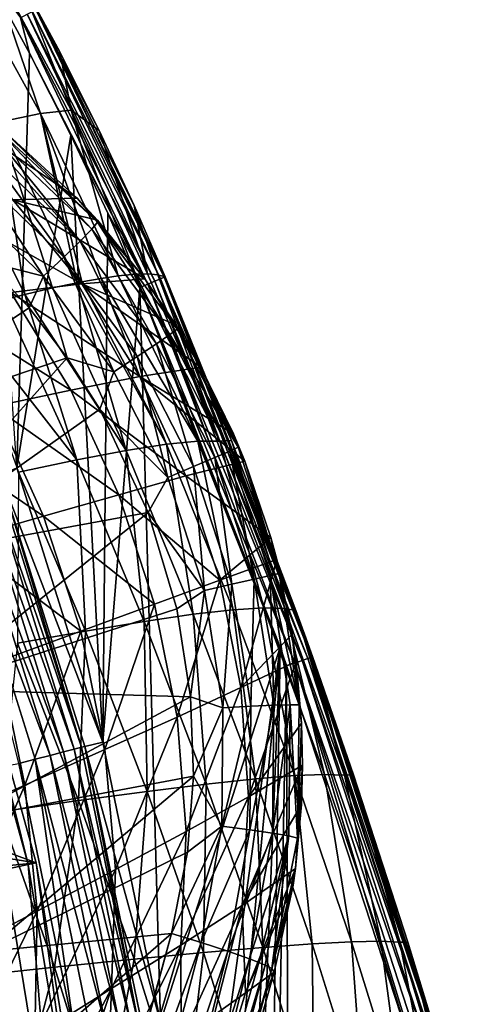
# Model space of a CAD drawing. Header units: metres. Extents: x -25 to 25, y -125 to 22.
# Tile 545 of 552: x 19.41 to 22.61, y 3.26 to 10.46. Entities that reach past the tile are written whole.
import ezdxf

# ---------------------------------------------------------------- set-up
doc = ezdxf.new("R2010")
doc.units = ezdxf.units.M
doc.layers.add('solid_500465_01', color=7, linetype='CONTINUOUS')

msp = doc.modelspace()

# ---------------------------------------------------------------- linework, layer by layer
at = {"layer": 'solid_500465_01'}
for points in [[(19.559177, 9.77304, 6.682502), (19.1497, 10.96782, 3.415305), (18.919239, 10.933802, 6.679132)], [(19.37645, 10.822796, 0.2051), (19.1497, 10.96782, 3.415305), (19.782965, 9.796718, 3.417728)], [(19.559177, 9.77304, 6.682502), (19.782965, 9.796718, 3.417728), (19.1497, 10.96782, 3.415305)], [(19.559177, 9.77304, 6.682502), (18.919239, 10.933802, 6.679132), (19.254814, 9.708292, 9.940073)], [(19.136787, 10.841402), (19.479153, 10.213849), (19.386873, 7.182775)], [(19.413216, 10.470986, 0.01008), (19.479153, 10.213849), (19.136787, 10.841402)], [(19.700119, 10.222694, 0.204873), (19.37645, 10.822796, 0.2051), (19.782965, 9.796718, 3.417728)], [(19.526598, 10.53223, 0.142505), (19.37645, 10.822796, 0.2051), (19.700119, 10.222694, 0.204873)], [(19.462997, 10.497876, 0.039457), (19.502115, 10.519007, 0.085146), (20.436989, 8.565012, 0.084423)], [(19.502115, 10.519007, 0.085146), (19.526598, 10.53223, 0.142505), (20.462776, 8.575837, 0.141294)], [(19.502115, 10.519007, 0.085146), (20.462776, 8.575837, 0.141294), (20.436989, 8.565012, 0.084423)], [(19.526598, 10.53223, 0.142505), (20.244066, 9.100524, 0.204351), (20.470861, 8.579231, 0.20406)], [(19.526598, 10.53223, 0.142505), (20.470861, 8.579231, 0.20406), (20.462776, 8.575837, 0.141294)], [(19.526598, 10.53223, 0.142505), (19.700119, 10.222694, 0.204873), (19.98805, 9.648728, 0.204618)], [(19.526598, 10.53223, 0.142505), (19.98805, 9.648728, 0.204618), (20.244066, 9.100524, 0.204351)], [(19.413216, 10.470986, 0.01008), (19.462997, 10.497876, 0.039457), (20.39609, 8.547844, 0.039157)], [(19.413216, 10.470986, 0.01008), (20.39609, 8.547844, 0.039157), (20.344294, 8.526102, 0.01008)], [(19.413216, 10.470986, 0.01008), (20.344294, 8.526102, 0.01008), (19.479153, 10.213849)], [(19.462997, 10.497876, 0.039457), (20.436989, 8.565012, 0.084423), (20.39609, 8.547844, 0.039157)], [(19.98805, 9.648728, 0.204618), (19.700119, 10.222694, 0.204873), (19.782965, 9.796718, 3.417728)], [(19.479153, 10.213849), (19.782257, 9.614575), (19.386873, 7.182775)], [(20.344294, 8.526102, 0.01008), (19.782257, 9.614575), (19.479153, 10.213849)], [(20.128048, 8.586076, 6.686409), (19.782965, 9.796718, 3.417728), (19.559177, 9.77304, 6.682502)], [(19.98805, 9.648728, 0.204618), (19.782965, 9.796718, 3.417728), (20.342649, 8.600257, 3.420748)], [(20.25423, 8.598166, 4.92725), (20.342649, 8.600257, 3.420748), (19.782965, 9.796718, 3.417728)], [(20.25423, 8.598166, 4.92725), (19.782965, 9.796718, 3.417728), (20.128048, 8.586076, 6.686409)], [(19.559177, 9.77304, 6.682502), (19.254814, 9.708292, 9.940073), (19.828846, 8.53613, 9.944615)], [(19.559177, 9.77304, 6.682502), (19.828846, 8.53613, 9.944615), (19.86071, 8.542374, 9.637329)], [(20.003027, 8.567886, 8.162874), (19.559177, 9.77304, 6.682502), (19.86071, 8.542374, 9.637329)], [(20.003027, 8.567886, 8.162874), (20.128048, 8.586076, 6.686409), (19.559177, 9.77304, 6.682502)], [(19.254814, 9.708292, 9.940073), (18.870222, 9.602571, 13.186924), (19.44536, 8.450483, 13.19228)], [(19.828619, 9.154348, 91.623482), (19.070528, 9.668593, 89.689598), (19.263388, 9.669243, 91.668068)], [(19.828619, 9.154348, 91.623482), (19.356352, 9.143011, 86.894165), (19.070528, 9.668593, 89.689598)], [(19.254814, 9.708292, 9.940073), (19.44536, 8.450483, 13.19228), (19.6476, 8.497761, 11.570138)], [(19.828846, 8.53613, 9.944615), (19.254814, 9.708292, 9.940073), (19.6476, 8.497761, 11.570138)], [(19.977289, 8.978217, 91.837845), (19.263388, 9.669243, 91.668068), (19.263365, 9.638685, 91.951447)], [(19.977289, 8.978217, 91.837845), (19.828619, 9.154348, 91.623482), (19.263388, 9.669243, 91.668068)], [(20.244066, 9.100524, 0.204351), (19.98805, 9.648728, 0.204618), (20.342649, 8.600257, 3.420748)], [(19.44536, 8.450483, 13.19228), (18.870222, 9.602571, 13.186924), (19.291599, 8.412163, 14.323609)], [(19.850368, 8.83969, 92.28038), (19.238596, 9.589718, 92.116463), (19.213167, 9.546879, 92.216568)], [(19.93438, 8.926497, 92.070496), (19.263365, 9.638685, 91.951447), (19.238596, 9.589718, 92.116463)], [(19.850368, 8.83969, 92.28038), (19.93438, 8.926497, 92.070496), (19.238596, 9.589718, 92.116463)], [(19.93438, 8.926497, 92.070496), (19.977289, 8.978217, 91.837845), (19.263365, 9.638685, 91.951447)], [(19.782257, 9.614575), (20.015066, 5.179925), (19.386873, 7.182775)], [(19.782257, 9.614575), (20.050879, 9.043859), (20.015066, 5.179925)], [(20.344294, 8.526102, 0.01008), (20.050879, 9.043859), (19.782257, 9.614575)], [(19.850368, 8.83969, 92.28038), (19.213167, 9.546879, 92.216568), (19.174454, 9.486284, 92.325821)], [(19.730183, 8.722885, 92.455185), (19.174454, 9.486284, 92.325821), (19.079365, 9.347543, 92.500046)], [(19.730183, 8.722885, 92.455185), (19.850368, 8.83969, 92.28038), (19.174454, 9.486284, 92.325821)], [(19.580873, 8.582931, 92.584656), (19.079365, 9.347543, 92.500046), (18.958906, 9.18163, 92.628906)], [(19.580873, 8.582931, 92.584656), (19.730183, 8.722885, 92.455185), (19.079365, 9.347543, 92.500046)], [(19.8613, 8.528516, 86.863846), (18.823124, 9.113167, 82.171234), (19.356352, 9.143011, 86.894165)], [(19.580873, 8.582931, 92.584656), (18.958906, 9.18163, 92.628906), (19.16585, 8.689589, 92.67794)], [(19.976851, 8.993448, 91.612572), (19.356352, 9.143011, 86.894165), (19.828619, 9.154348, 91.623482)], [(20.321222, 8.565671, 91.589058), (19.356352, 9.143011, 86.894165), (19.976851, 8.993448, 91.612572)], [(20.321222, 8.565671, 91.589058), (19.8613, 8.528516, 86.863846), (19.356352, 9.143011, 86.894165)], [(19.977289, 8.978217, 91.837845), (19.976851, 8.993448, 91.612572), (19.828619, 9.154348, 91.623482)], [(19.8613, 8.528516, 86.863846), (19.342701, 8.464743, 82.144333), (18.823124, 9.113167, 82.171234)], [(20.244066, 9.100524, 0.204351), (20.417055, 8.594086, 1.812755), (20.470861, 8.579231, 0.20406)], [(20.244066, 9.100524, 0.204351), (20.342649, 8.600257, 3.420748), (20.417055, 8.594086, 1.812755)], [(19.977289, 8.978217, 91.837845), (20.321222, 8.565671, 91.589058), (19.976851, 8.993448, 91.612572)], [(20.050879, 9.043859), (20.286488, 8.501836), (20.015066, 5.179925)], [(20.344294, 8.526102, 0.01008), (20.286488, 8.501836), (20.050879, 9.043859)], [(19.850368, 8.83969, 92.28038), (20.406433, 8.089035, 92.252693), (19.93438, 8.926497, 92.070496)], [(19.93438, 8.926497, 92.070496), (20.505783, 8.157219, 92.042633), (19.977289, 8.978217, 91.837845)], [(20.406433, 8.089035, 92.252693), (20.505783, 8.157219, 92.042633), (19.93438, 8.926497, 92.070496)], [(19.977289, 8.978217, 91.837845), (20.558981, 8.197283, 91.809807), (20.321222, 8.565671, 91.589058)], [(20.505783, 8.157219, 92.042633), (20.558981, 8.197283, 91.809807), (19.977289, 8.978217, 91.837845)], [(19.730183, 8.722885, 92.455185), (20.266762, 7.996727, 92.427666), (19.850368, 8.83969, 92.28038)], [(20.266762, 7.996727, 92.427666), (20.406433, 8.089035, 92.252693), (19.850368, 8.83969, 92.28038)], [(19.580873, 8.582931, 92.584656), (20.094961, 7.885703, 92.557281), (19.730183, 8.722885, 92.455185)], [(20.094961, 7.885703, 92.557281), (20.266762, 7.996727, 92.427666), (19.730183, 8.722885, 92.455185)], [(19.477417, 8.352606, 92.656792), (19.16585, 8.689589, 92.67794), (18.06642, 7.421083, 93.004959)], [(19.580873, 8.582931, 92.584656), (19.16585, 8.689589, 92.67794), (19.477417, 8.352606, 92.656792)], [(19.580873, 8.582931, 92.584656), (19.477417, 8.352606, 92.656792), (19.754475, 7.988127, 92.640999)], [(19.580873, 8.582931, 92.584656), (19.754475, 7.988127, 92.640999), (20.094961, 7.885703, 92.557281)], [(20.480179, 7.356024, 8.670369), (20.003027, 8.567886, 8.162874), (19.86071, 8.542374, 9.637329)], [(20.55093, 8.227041, 91.57515), (19.8613, 8.528516, 86.863846), (20.321222, 8.565671, 91.589058)], [(20.708891, 7.378518, 5.852078), (20.128048, 8.586076, 6.686409), (20.003027, 8.567886, 8.162874)], [(20.708891, 7.378518, 5.852078), (20.003027, 8.567886, 8.162874), (20.480179, 7.356024, 8.670369)], [(20.708891, 7.378518, 5.852078), (20.25423, 8.598166, 4.92725), (20.128048, 8.586076, 6.686409)], [(20.871403, 7.378228, 3.029), (20.342649, 8.600257, 3.420748), (20.25423, 8.598166, 4.92725)], [(20.871403, 7.378228, 3.029), (20.25423, 8.598166, 4.92725), (20.708891, 7.378518, 5.852078)], [(20.558981, 8.197283, 91.809807), (20.55093, 8.227041, 91.57515), (20.321222, 8.565671, 91.589058)], [(20.871403, 7.378228, 3.029), (20.417055, 8.594086, 1.812755), (20.342649, 8.600257, 3.420748)], [(20.39609, 8.547844, 0.039157), (20.436989, 8.565012, 0.084423), (21.513224, 5.789966, 0.083586)], [(20.956808, 7.38234, 0.203214), (20.470861, 8.579231, 0.20406), (20.417055, 8.594086, 1.812755)], [(20.871403, 7.378228, 3.029), (20.956808, 7.38234, 0.203214), (20.417055, 8.594086, 1.812755)], [(20.436989, 8.565012, 0.084423), (20.462776, 8.575837, 0.141294), (21.539742, 5.799428, 0.139987)], [(20.436989, 8.565012, 0.084423), (21.539742, 5.799428, 0.139987), (21.513224, 5.789966, 0.083586)], [(20.462776, 8.575837, 0.141294), (20.470861, 8.579231, 0.20406), (20.956808, 7.38234, 0.203214)], [(20.462776, 8.575837, 0.141294), (21.498913, 5.940655, 0.202413), (21.547197, 5.805918, 0.202345)], [(20.462776, 8.575837, 0.141294), (21.547197, 5.805918, 0.202345), (21.539742, 5.799428, 0.139987)], [(20.462776, 8.575837, 0.141294), (21.426308, 6.14117, 0.202514), (21.498913, 5.940655, 0.202413)], [(20.462776, 8.575837, 0.141294), (20.956808, 7.38234, 0.203214), (21.426308, 6.14117, 0.202514)], [(20.285105, 7.850468, 86.842857), (19.342701, 8.464743, 82.144333), (19.8613, 8.528516, 86.863846)], [(20.185507, 7.310783, 11.481556), (19.6476, 8.497761, 11.570138), (19.44536, 8.450483, 13.19228)], [(20.185507, 7.310783, 11.481556), (19.828846, 8.53613, 9.944615), (19.6476, 8.497761, 11.570138)], [(20.480179, 7.356024, 8.670369), (19.86071, 8.542374, 9.637329), (19.828846, 8.53613, 9.944615)], [(20.480179, 7.356024, 8.670369), (19.828846, 8.53613, 9.944615), (20.185507, 7.310783, 11.481556)], [(20.731316, 7.920409, 91.565933), (19.8613, 8.528516, 86.863846), (20.55093, 8.227041, 91.57515)], [(20.731316, 7.920409, 91.565933), (20.285105, 7.850468, 86.842857), (19.8613, 8.528516, 86.863846)], [(20.286488, 8.501836), (20.435833, 3.13319), (20.015066, 5.179925)], [(20.344294, 8.526102, 0.01008), (21.418682, 5.756235, 0.009934), (20.286488, 8.501836)], [(20.286488, 8.501836), (21.31069, 5.873079), (20.435833, 3.13319)], [(20.286488, 8.501836), (21.358633, 5.738719), (21.31069, 5.873079)], [(21.418682, 5.756235, 0.009934), (21.358633, 5.738719), (20.286488, 8.501836)], [(20.344294, 8.526102, 0.01008), (20.39609, 8.547844, 0.039157), (21.471487, 5.775076, 0.038751)], [(20.344294, 8.526102, 0.01008), (21.471487, 5.775076, 0.038751), (21.418682, 5.756235, 0.009934)], [(20.39609, 8.547844, 0.039157), (21.513224, 5.789966, 0.083586), (21.471487, 5.775076, 0.038751)], [(19.780813, 7.750076, 82.12571), (18.762262, 8.386242, 77.433807), (19.342701, 8.464743, 82.144333)], [(19.825115, 7.242833, 14.283325), (19.44536, 8.450483, 13.19228), (19.291599, 8.412163, 14.323609)], [(20.285105, 7.850468, 86.842857), (19.780813, 7.750076, 82.12571), (19.342701, 8.464743, 82.144333)], [(20.185507, 7.310783, 11.481556), (19.44536, 8.450483, 13.19228), (19.825115, 7.242833, 14.283325)], [(19.754475, 7.988127, 92.640999), (19.477417, 8.352606, 92.656792), (18.06642, 7.421083, 93.004959)], [(19.780813, 7.750076, 82.12571), (19.215347, 7.632417, 77.417549), (18.762262, 8.386242, 77.433807)], [(19.825115, 7.242833, 14.283325), (19.291599, 8.412163, 14.323609), (18.978035, 8.329228, 16.425158)], [(19.825115, 7.242833, 14.283325), (18.978035, 8.329228, 16.425158), (19.399244, 7.152208, 17.073359)], [(20.558981, 8.197283, 91.809807), (20.731316, 7.920409, 91.565933), (20.55093, 8.227041, 91.57515)], [(20.406433, 8.089035, 92.252693), (20.832886, 7.258635, 92.239601), (20.505783, 8.157219, 92.042633)], [(20.505783, 8.157219, 92.042633), (21.003906, 7.333785, 91.796616), (20.558981, 8.197283, 91.809807)], [(20.832886, 7.258635, 92.239601), (20.943373, 7.306513, 92.029503), (20.505783, 8.157219, 92.042633)], [(20.505783, 8.157219, 92.042633), (20.943373, 7.306513, 92.029503), (21.003906, 7.333785, 91.796616)], [(20.558981, 8.197283, 91.809807), (21.003906, 7.333785, 91.796616), (20.731316, 7.920409, 91.565933)], [(20.266762, 7.996727, 92.427666), (20.678925, 7.192952, 92.414604), (20.406433, 8.089035, 92.252693)], [(20.678925, 7.192952, 92.414604), (20.832886, 7.258635, 92.239601), (20.406433, 8.089035, 92.252693)], [(19.754475, 7.988127, 92.640999), (18.06642, 7.421083, 93.004959), (18.432453, 6.506246, 93.010963)], [(19.992126, 7.611889, 92.629776), (19.754475, 7.988127, 92.640999), (18.432453, 6.506246, 93.010963)], [(20.094961, 7.885703, 92.557281), (19.754475, 7.988127, 92.640999), (19.992126, 7.611889, 92.629776)], [(20.094961, 7.885703, 92.557281), (20.490522, 7.113308, 92.544243), (20.266762, 7.996727, 92.427666)], [(20.490522, 7.113308, 92.544243), (20.678925, 7.192952, 92.414604), (20.266762, 7.996727, 92.427666)], [(20.971478, 7.431582, 91.556664), (20.285105, 7.850468, 86.842857), (20.731316, 7.920409, 91.565933)], [(21.003906, 7.333785, 91.796616), (20.971478, 7.431582, 91.556664), (20.731316, 7.920409, 91.565933)], [(20.622797, 7.124608, 86.831947), (19.780813, 7.750076, 82.12571), (20.285105, 7.850468, 86.842857)], [(20.094961, 7.885703, 92.557281), (19.992126, 7.611889, 92.629776), (20.490522, 7.113308, 92.544243)], [(21.053972, 7.232934, 91.554527), (20.285105, 7.850468, 86.842857), (20.971478, 7.431582, 91.556664)], [(21.053972, 7.232934, 91.554527), (20.622797, 7.124608, 86.831947), (20.285105, 7.850468, 86.842857)], [(20.131977, 6.986479, 82.116028), (19.215347, 7.632417, 77.417549), (19.780813, 7.750076, 82.12571)], [(20.622797, 7.124608, 86.831947), (20.131977, 6.986479, 82.116028), (19.780813, 7.750076, 82.12571)], [(19.580452, 6.829395, 77.409103), (18.588995, 7.499861, 72.719376), (19.215347, 7.632417, 77.417549)], [(20.131977, 6.986479, 82.116028), (19.580452, 6.829395, 77.409103), (19.215347, 7.632417, 77.417549)], [(20.346298, 6.857454, 92.619514), (19.992126, 7.611889, 92.629776), (18.432453, 6.506246, 93.010963)], [(20.490522, 7.113308, 92.544243), (19.992126, 7.611889, 92.629776), (20.346298, 6.857454, 92.619514)], [(19.580452, 6.829395, 77.409103), (18.969036, 6.654453, 72.712151), (18.588995, 7.499861, 72.719376)], [(21.003906, 7.333785, 91.796616), (21.053972, 7.232934, 91.554527), (20.971478, 7.431582, 91.556664)], [(20.480179, 7.356024, 8.670369), (20.185507, 7.310783, 11.481556), (20.676657, 6.113647, 11.474573)], [(20.708891, 7.378518, 5.852078), (20.480179, 7.356024, 8.670369), (20.968121, 6.146883, 8.664963)], [(20.480179, 7.356024, 8.670369), (20.676657, 6.113647, 11.474573), (20.968121, 6.146883, 8.664963)], [(20.708891, 7.378518, 5.852078), (20.968121, 6.146883, 8.664963), (21.190834, 6.161331, 5.848203)], [(20.871403, 7.378228, 3.029), (20.708891, 7.378518, 5.852078), (21.190834, 6.161331, 5.848203)], [(20.871403, 7.378228, 3.029), (21.344545, 6.156961, 3.02663), (20.956808, 7.38234, 0.203214)], [(20.871403, 7.378228, 3.029), (21.190834, 6.161331, 5.848203), (21.344545, 6.156961, 3.02663)], [(20.956808, 7.38234, 0.203214), (21.344545, 6.156961, 3.02663), (21.426308, 6.14117, 0.202514)], [(20.185507, 7.310783, 11.481556), (19.825115, 7.242833, 14.283325), (20.316689, 6.061648, 14.2747)], [(20.185507, 7.310783, 11.481556), (20.316689, 6.061648, 14.2747), (20.676657, 6.113647, 11.474573)], [(20.832886, 7.258635, 92.239601), (21.121145, 6.37108, 92.239609), (20.943373, 7.306513, 92.029503)], [(20.943373, 7.306513, 92.029503), (21.303682, 6.410769, 91.796623), (21.003906, 7.333785, 91.796616)], [(21.121145, 6.37108, 92.239609), (21.238682, 6.397248, 92.02951), (20.943373, 7.306513, 92.029503)], [(20.943373, 7.306513, 92.029503), (21.238682, 6.397248, 92.02951), (21.303682, 6.410769, 91.796623)], [(21.003906, 7.333785, 91.796616), (21.303682, 6.410769, 91.796623), (21.053972, 7.232934, 91.554527)], [(19.825115, 7.242833, 14.283325), (19.399244, 7.152208, 17.073359), (19.888462, 5.990916, 17.063009)], [(19.825115, 7.242833, 14.283325), (19.888462, 5.990916, 17.063009), (20.316689, 6.061648, 14.2747)], [(21.243607, 6.673984, 91.553711), (20.622797, 7.124608, 86.831947), (21.053972, 7.232934, 91.554527)], [(20.678925, 7.192952, 92.414604), (20.957964, 6.333792, 92.414612), (20.832886, 7.258635, 92.239601)], [(20.957964, 6.333792, 92.414612), (21.121145, 6.37108, 92.239609), (20.832886, 7.258635, 92.239601)], [(21.303682, 6.410769, 91.796623), (21.243607, 6.673984, 91.553711), (21.053972, 7.232934, 91.554527)], [(19.237158, 7.12466, 1.664162), (19.859247, 5.141915, 1.664162), (19.185946, 7.105694, 1.774866)], [(19.237158, 7.12466, 1.664162), (19.26157, 7.133075, 1.543578), (19.859247, 5.141915, 1.664162)], [(19.26157, 7.133075, 1.543578), (19.386873, 7.182775), (20.015066, 5.179925)], [(19.884474, 5.147478, 1.543578), (19.26157, 7.133075, 1.543578), (20.015066, 5.179925)], [(19.859247, 5.141915, 1.664162), (19.26157, 7.133075, 1.543578), (19.884474, 5.147478, 1.543578)], [(19.399244, 7.152208, 17.073359), (19.392227, 5.901478, 19.837166), (19.888462, 5.990916, 17.063009)], [(20.870579, 6.363004, 86.831604), (20.131977, 6.986479, 82.116028), (20.622797, 7.124608, 86.831947)], [(20.490522, 7.113308, 92.544243), (20.758715, 6.287559, 92.54425), (20.678925, 7.192952, 92.414604)], [(20.870579, 6.363004, 86.831604), (20.622797, 7.124608, 86.831947), (21.243607, 6.673984, 91.553711)], [(20.758715, 6.287559, 92.54425), (20.957964, 6.333792, 92.414612), (20.678925, 7.192952, 92.414604)], [(19.110859, 7.077885, 1.868816), (19.728867, 5.108157, 1.868816), (19.016479, 7.04293, 1.940286)], [(19.185946, 7.105694, 1.774866), (19.806379, 5.128227, 1.774866), (19.110859, 7.077885, 1.868816)], [(19.806379, 5.128227, 1.774866), (19.728867, 5.108157, 1.868816), (19.110859, 7.077885, 1.868816)], [(19.859247, 5.141915, 1.664162), (19.806379, 5.128227, 1.774866), (19.185946, 7.105694, 1.774866)], [(20.490522, 7.113308, 92.544243), (20.346298, 6.857454, 92.619514), (20.758715, 6.287559, 92.54425)], [(19.016479, 7.04293, 1.940286), (19.631433, 5.08293, 1.940286), (18.908554, 7.002959, 1.984921)], [(18.908554, 7.002959, 1.984921), (19.520018, 5.054083, 1.984921), (19.401752, 5.022758, 2)], [(19.631433, 5.08293, 1.940286), (19.520018, 5.054083, 1.984921), (18.908554, 7.002959, 1.984921)], [(19.728867, 5.108157, 1.868816), (19.631433, 5.08293, 1.940286), (19.016479, 7.04293, 1.940286)], [(20.392221, 6.186524, 82.115723), (19.580452, 6.829395, 77.409103), (20.131977, 6.986479, 82.116028)], [(20.870579, 6.363004, 86.831604), (20.392221, 6.186524, 82.115723), (20.131977, 6.986479, 82.116028)], [(20.346298, 6.857454, 92.619514), (18.432453, 6.506246, 93.010963), (18.737665, 5.566422, 93.010948)], [(20.555326, 6.153096, 92.621368), (20.346298, 6.857454, 92.619514), (18.737665, 5.566422, 93.010948)], [(20.758715, 6.287559, 92.54425), (20.346298, 6.857454, 92.619514), (20.555326, 6.153096, 92.621368)], [(19.853615, 5.989697, 77.408836), (18.969036, 6.654453, 72.712151), (19.580452, 6.829395, 77.409103)], [(20.392221, 6.186524, 82.115723), (19.853615, 5.989697, 77.408836), (19.580452, 6.829395, 77.409103)], [(19.853615, 5.989697, 77.408836), (19.256037, 5.772187, 72.711922), (18.969036, 6.654453, 72.712151)], [(21.28713, 6.513289, 91.554626), (20.870579, 6.363004, 86.831604), (21.243607, 6.673984, 91.553711)], [(21.303682, 6.410769, 91.796623), (21.28713, 6.513289, 91.554626), (21.243607, 6.673984, 91.553711)], [(21.024576, 5.577558, 86.841782), (20.870579, 6.363004, 86.831604), (21.28713, 6.513289, 91.554626)], [(21.024576, 5.577558, 86.841782), (21.28713, 6.513289, 91.554626), (21.400303, 5.967886, 91.561958)], [(21.303682, 6.410769, 91.796623), (21.400303, 5.967886, 91.561958), (21.28713, 6.513289, 91.554626)], [(21.238682, 6.397248, 92.02951), (21.450964, 5.450949, 91.80983), (21.303682, 6.410769, 91.796623)], [(21.303682, 6.410769, 91.796623), (21.450964, 5.450949, 91.80983), (21.400303, 5.967886, 91.561958)], [(19.527302, 4.298648), (15.39484, 5.838656), (18.948343, 6.38393)], [(18.89246, 6.365611, 0.452351), (19.469955, 4.285661, 0.452351), (18.948343, 6.38393)], [(19.298618, 4.247947, 0.878896), (19.469955, 4.285661, 0.452351), (18.89246, 6.365611, 0.452351)], [(19.469955, 4.285661, 0.452351), (19.527302, 4.298648), (18.948343, 6.38393)], [(20.557518, 5.36261, 82.124756), (20.392221, 6.186524, 82.115723), (20.870579, 6.363004, 86.831604)], [(21.024576, 5.577558, 86.841782), (20.557518, 5.36261, 82.124756), (20.870579, 6.363004, 86.831604)], [(20.758715, 6.287559, 92.54425), (20.892414, 5.430486, 92.557304), (20.957964, 6.333792, 92.414612)], [(20.892414, 5.430486, 92.557304), (21.096666, 5.441565, 92.427689), (20.957964, 6.333792, 92.414612)], [(20.957964, 6.333792, 92.414612), (21.096666, 5.441565, 92.427689), (21.121145, 6.37108, 92.239609)], [(21.096666, 5.441565, 92.427689), (21.263926, 5.448907, 92.252716), (21.121145, 6.37108, 92.239609)], [(21.121145, 6.37108, 92.239609), (21.263926, 5.448907, 92.252716), (21.238682, 6.397248, 92.02951)], [(21.263926, 5.448907, 92.252716), (21.384378, 5.452094, 92.042656), (21.238682, 6.397248, 92.02951)], [(21.238682, 6.397248, 92.02951), (21.384378, 5.452094, 92.042656), (21.450964, 5.450949, 91.80983)], [(20.758715, 6.287559, 92.54425), (20.555326, 6.153096, 92.621368), (20.656462, 5.509445, 92.631584)], [(20.758715, 6.287559, 92.54425), (20.656462, 5.509445, 92.631584), (20.892414, 5.430486, 92.557304)], [(20.656462, 5.509445, 92.631584), (20.555326, 6.153096, 92.621368), (18.737665, 5.566422, 93.010948)], [(20.030821, 5.125679, 77.416718), (19.853615, 5.989697, 77.408836), (20.392221, 6.186524, 82.115723)], [(20.557518, 5.36261, 82.124756), (20.030821, 5.125679, 77.416718), (20.392221, 6.186524, 82.115723)], [(20.968121, 6.146883, 8.664963), (20.676657, 6.113647, 11.474573), (21.130289, 4.911402, 11.463846)], [(21.190834, 6.161331, 5.848203), (20.968121, 6.146883, 8.664963), (21.419106, 4.934858, 8.656853)], [(20.968121, 6.146883, 8.664963), (21.130289, 4.911402, 11.463846), (21.419106, 4.934858, 8.656853)], [(21.190834, 6.161331, 5.848203), (21.419106, 4.934858, 8.656853), (21.636501, 4.943466, 5.842671)], [(21.344545, 6.156961, 3.02663), (21.190834, 6.161331, 5.848203), (21.636501, 4.943466, 5.842671)], [(21.344545, 6.156961, 3.02663), (21.636501, 4.943466, 5.842671), (21.782225, 4.937205, 3.023653)], [(21.426308, 6.14117, 0.202514), (21.344545, 6.156961, 3.02663), (21.782225, 4.937205, 3.023653)], [(21.498913, 5.940655, 0.202413), (21.426308, 6.14117, 0.202514), (21.782225, 4.937205, 3.023653)], [(20.316689, 6.061648, 14.2747), (19.888462, 5.990916, 17.063009), (20.339418, 4.82003, 17.046869)], [(20.676657, 6.113647, 11.474573), (20.316689, 6.061648, 14.2747), (20.770308, 4.873119, 14.261302)], [(20.316689, 6.061648, 14.2747), (20.339418, 4.82003, 17.046869), (20.770308, 4.873119, 14.261302)], [(20.676657, 6.113647, 11.474573), (20.770308, 4.873119, 14.261302), (21.130289, 4.911402, 11.463846)], [(19.446089, 4.865087, 72.718658), (19.256037, 5.772187, 72.711922), (19.853615, 5.989697, 77.408836)], [(19.888462, 5.990916, 17.063009), (19.392227, 5.901478, 19.837166), (19.837872, 4.752157, 19.818199)], [(20.030821, 5.125679, 77.416718), (19.446089, 4.865087, 72.718658), (19.853615, 5.989697, 77.408836)], [(19.888462, 5.990916, 17.063009), (19.837872, 4.752157, 19.818199), (20.339418, 4.82003, 17.046869)], [(19.392227, 5.901478, 19.837166), (19.265923, 4.669519, 22.572939), (19.837872, 4.752157, 19.818199)], [(21.428829, 5.767537, 91.566071), (21.024576, 5.577558, 86.841782), (21.400303, 5.967886, 91.561958)], [(21.450964, 5.450949, 91.80983), (21.428829, 5.767537, 91.566071), (21.400303, 5.967886, 91.561958)], [(21.498913, 5.940655, 0.202413), (21.782225, 4.937205, 3.023653), (21.547197, 5.805918, 0.202345)], [(19.527302, 4.298648), (15.719641, 4.897781), (15.39484, 5.838656)], [(21.31069, 5.873079), (20.648144, 1.04473), (20.435833, 3.13319)], [(21.31069, 5.873079), (20.648144, -1.04473), (20.648144, 1.04473)], [(21.31069, 5.873079), (20.654087, -10.450512), (20.648144, -1.04473)], [(21.31069, 5.873079), (21.050611, -10.635806), (20.654087, -10.450512)], [(21.31069, 5.873079), (21.358633, 5.738719), (21.050611, -10.635806)], [(19.446089, 4.865087, 72.718658), (18.803387, 4.580782, 68.031631), (19.256037, 5.772187, 72.711922)], [(21.080885, 4.780036, 86.862373), (21.024576, 5.577558, 86.841782), (21.428829, 5.767537, 91.566071)], [(21.080885, 4.780036, 86.862373), (21.428829, 5.767537, 91.566071), (21.467915, 5.318697, 91.578339)], [(21.418682, 5.756235, 0.009934), (22.240648, 3.044849), (21.358633, 5.738719)], [(21.418682, 5.756235, 0.009934), (21.471487, 5.775076, 0.038751), (22.394302, 2.941568, 0.038453)], [(21.418682, 5.756235, 0.009934), (22.394302, 2.941568, 0.038453), (22.340694, 2.925731, 0.009856)], [(21.418682, 5.756235, 0.009934), (22.280205, 2.911037), (22.240648, 3.044849)], [(21.418682, 5.756235, 0.009934), (22.340694, 2.925731, 0.009856), (22.280205, 2.911037)], [(21.450964, 5.450949, 91.80983), (21.467915, 5.318697, 91.578339), (21.428829, 5.767537, 91.566071)], [(21.471487, 5.775076, 0.038751), (21.513224, 5.789966, 0.083586), (22.436766, 2.954113, 0.082973)], [(21.471487, 5.775076, 0.038751), (22.436766, 2.954113, 0.082973), (22.394302, 2.941568, 0.038453)], [(21.513224, 5.789966, 0.083586), (21.539742, 5.799428, 0.139987), (22.4639, 2.962128, 0.139027)], [(21.513224, 5.789966, 0.083586), (22.4639, 2.962128, 0.139027), (22.436766, 2.954113, 0.082973)], [(21.539742, 5.799428, 0.139987), (21.547197, 5.805918, 0.202345), (22.432278, 3.102093, 0.201123)], [(21.539742, 5.799428, 0.139987), (22.432278, 3.102093, 0.201123), (22.47217, 2.967726, 0.201084)], [(21.539742, 5.799428, 0.139987), (22.47217, 2.967726, 0.201084), (22.4639, 2.962128, 0.139027)], [(21.547197, 5.805918, 0.202345), (22.244354, 3.71856, 0.201338), (22.432278, 3.102093, 0.201123)], [(21.547197, 5.805918, 0.202345), (21.847832, 4.940317, 0.201902), (22.244354, 3.71856, 0.201338)], [(21.547197, 5.805918, 0.202345), (21.782225, 4.937205, 3.023653), (21.847832, 4.940317, 0.201902)], [(21.358633, 5.738719), (21.40584, -10.884295), (21.050611, -10.635806)], [(21.358633, 5.738719), (22.240648, 3.044849), (21.40584, -10.884295)], [(20.656462, 5.509445, 92.631584), (18.737665, 5.566422, 93.010948), (18.978973, 4.611105, 93.004921)], [(20.623791, 4.527039, 82.143021), (20.557518, 5.36261, 82.124756), (21.024576, 5.577558, 86.841782)], [(21.080885, 4.780036, 86.862373), (20.623791, 4.527039, 82.143021), (21.024576, 5.577558, 86.841782)], [(20.677826, 4.93086, 92.647858), (20.656462, 5.509445, 92.631584), (18.978973, 4.611105, 93.004921)], [(20.892414, 5.430486, 92.557304), (20.656462, 5.509445, 92.631584), (20.677826, 4.93086, 92.647858)], [(20.892414, 5.430486, 92.557304), (20.677826, 4.93086, 92.647858), (20.886181, 4.564824, 92.584671)], [(20.892414, 5.430486, 92.557304), (20.886181, 4.564824, 92.584671), (21.096666, 5.441565, 92.427689)], [(20.886181, 4.564824, 92.584671), (21.089233, 4.539325, 92.4552), (21.096666, 5.441565, 92.427689)], [(21.096666, 5.441565, 92.427689), (21.089233, 4.539325, 92.4552), (21.263926, 5.448907, 92.252716)], [(21.089233, 4.539325, 92.4552), (21.255117, 4.515437, 92.280396), (21.263926, 5.448907, 92.252716)], [(21.263926, 5.448907, 92.252716), (21.255117, 4.515437, 92.280396), (21.384378, 5.452094, 92.042656)], [(21.255117, 4.515437, 92.280396), (21.374105, 4.494574, 92.070518), (21.384378, 5.452094, 92.042656)], [(21.384378, 5.452094, 92.042656), (21.374105, 4.494574, 92.070518), (21.43922, 4.477974, 91.83786)], [(21.384378, 5.452094, 92.042656), (21.43922, 4.477974, 91.83786), (21.450964, 5.450949, 91.80983)], [(21.450964, 5.450949, 91.80983), (21.43922, 4.477974, 91.83786), (21.467915, 5.318697, 91.578339)], [(20.108007, 4.249618, 77.432663), (20.030821, 5.125679, 77.416718), (20.557518, 5.36261, 82.124756)], [(20.623791, 4.527039, 82.143021), (20.108007, 4.249618, 77.432663), (20.557518, 5.36261, 82.124756)], [(21.475008, 5.011259, 91.588951), (21.080885, 4.780036, 86.862373), (21.467915, 5.318697, 91.578339)], [(21.43922, 4.477974, 91.83786), (21.475008, 5.011259, 91.588951), (21.467915, 5.318697, 91.578339)], [(19.884474, 5.147478, 1.543578), (20.015066, 5.179925), (20.435833, 3.13319)], [(19.53524, 3.945115, 72.732292), (19.446089, 4.865087, 72.718658), (20.030821, 5.125679, 77.416718)], [(20.108007, 4.249618, 77.432663), (19.53524, 3.945115, 72.732292), (20.030821, 5.125679, 77.416718)], [(19.728867, 5.108157, 1.868816), (20.144426, 3.086013, 1.868816), (19.631433, 5.08293, 1.940286)], [(19.806379, 5.128227, 1.774866), (20.223574, 3.098137, 1.774866), (19.728867, 5.108157, 1.868816)], [(20.223574, 3.098137, 1.774866), (20.144426, 3.086013, 1.868816), (19.728867, 5.108157, 1.868816)], [(19.859247, 5.141915, 1.664162), (20.277555, 3.106407, 1.664162), (19.806379, 5.128227, 1.774866)], [(20.277555, 3.106407, 1.664162), (20.223574, 3.098137, 1.774866), (19.806379, 5.128227, 1.774866)], [(19.859247, 5.141915, 1.664162), (19.884474, 5.147478, 1.543578), (20.277555, 3.106407, 1.664162)], [(20.303267, 3.109047, 1.543578), (19.884474, 5.147478, 1.543578), (20.435833, 3.13319)], [(20.277555, 3.106407, 1.664162), (19.884474, 5.147478, 1.543578), (20.303267, 3.109047, 1.543578)], [(19.520018, 5.054083, 1.984921), (19.809908, 3.037929, 2), (19.401752, 5.022758, 2)], [(19.631433, 5.08293, 1.940286), (20.044941, 3.070772, 1.940286), (19.520018, 5.054083, 1.984921)], [(19.520018, 5.054083, 1.984921), (19.931181, 3.053344, 1.984921), (19.809908, 3.037929, 2)], [(20.044941, 3.070772, 1.940286), (19.931181, 3.053344, 1.984921), (19.520018, 5.054083, 1.984921)], [(20.144426, 3.086013, 1.868816), (20.044941, 3.070772, 1.940286), (19.631433, 5.08293, 1.940286)], [(15.898884, 4.411177, 2), (19.401752, 5.022758, 2), (19.809908, 3.037929, 2)], [(21.034355, 3.985973, 86.893021), (21.080885, 4.780036, 86.862373), (21.475008, 5.011259, 91.588951)], [(21.034355, 3.985973, 86.893021), (21.475008, 5.011259, 91.588951), (21.467148, 4.724563, 91.600647)], [(21.43922, 4.477974, 91.83786), (21.467148, 4.724563, 91.600647), (21.475008, 5.011259, 91.588951)], [(19.527302, 4.298648), (15.986287, 3.940941), (15.719641, 4.897781)], [(20.677826, 4.93086, 92.647858), (18.978973, 4.611105, 93.004921), (19.155146, 3.650341, 92.992981)], [(20.635162, 4.374887, 92.6707), (20.677826, 4.93086, 92.647858), (19.155146, 3.650341, 92.992981)], [(20.886181, 4.564824, 92.584671), (20.677826, 4.93086, 92.647858), (20.635162, 4.374887, 92.6707)], [(21.130289, 4.911402, 11.463846), (20.770308, 4.873119, 14.261302), (21.185177, 3.679281, 14.244784)], [(21.419106, 4.934858, 8.656853), (21.130289, 4.911402, 11.463846), (21.546013, 3.705677, 11.45058)], [(21.130289, 4.911402, 11.463846), (21.185177, 3.679281, 14.244784), (21.546013, 3.705677, 11.45058)], [(21.636501, 4.943466, 5.842671), (21.419106, 4.934858, 8.656853), (21.833134, 3.721136, 8.64679)], [(21.419106, 4.934858, 8.656853), (21.546013, 3.705677, 11.45058), (21.833134, 3.721136, 8.64679)], [(21.636501, 4.943466, 5.842671), (21.833134, 3.721136, 8.64679), (22.046276, 3.725643, 5.835778)], [(21.782225, 4.937205, 3.023653), (21.636501, 4.943466, 5.842671), (22.046276, 3.725643, 5.835778)], [(21.782225, 4.937205, 3.023653), (22.185183, 3.719181, 3.019908), (21.847832, 4.940317, 0.201902)], [(21.782225, 4.937205, 3.023653), (22.046276, 3.725643, 5.835778), (22.185183, 3.719181, 3.019908)], [(21.847832, 4.940317, 0.201902), (22.185183, 3.719181, 3.019908), (22.244354, 3.71856, 0.201338)], [(18.905558, 3.613449, 68.042953), (18.803387, 4.580782, 68.031631), (19.446089, 4.865087, 72.718658)], [(19.53524, 3.945115, 72.732292), (18.905558, 3.613449, 68.042953), (19.446089, 4.865087, 72.718658)], [(20.339418, 4.82003, 17.046869), (19.837872, 4.752157, 19.818199), (20.243404, 3.593744, 19.794983)], [(20.339418, 4.82003, 17.046869), (20.243404, 3.593744, 19.794983), (20.750887, 3.641964, 17.02704)], [(20.770308, 4.873119, 14.261302), (20.339418, 4.82003, 17.046869), (20.750887, 3.641964, 17.02704)], [(20.770308, 4.873119, 14.261302), (20.750887, 3.641964, 17.02704), (21.185177, 3.679281, 14.244784)], [(19.837872, 4.752157, 19.818199), (19.265923, 4.669519, 22.572939), (19.662991, 3.534636, 22.546247)], [(19.837872, 4.752157, 19.818199), (19.662991, 3.534636, 22.546247), (20.243404, 3.593744, 19.794983)], [(20.585382, 3.696906, 82.170219), (20.623791, 4.527039, 82.143021), (21.080885, 4.780036, 86.862373)], [(21.034355, 3.985973, 86.893021), (20.585382, 3.696906, 82.170219), (21.080885, 4.780036, 86.862373)], [(21.423491, 4.255774, 91.623116), (21.034355, 3.985973, 86.893021), (21.467148, 4.724563, 91.600647)], [(21.43922, 4.477974, 91.83786), (21.423491, 4.255774, 91.623116), (21.467148, 4.724563, 91.600647)], [(19.265923, 4.669519, 22.572939), (19.009954, 3.464683, 25.278486), (19.662991, 3.534636, 22.546247)], [(20.886181, 4.564824, 92.584671), (20.635162, 4.374887, 92.6707), (20.516031, 3.782048, 92.70462)], [(20.886181, 4.564824, 92.584671), (20.516031, 3.782048, 92.70462), (20.734907, 3.715569, 92.628891)], [(20.886181, 4.564824, 92.584671), (20.734907, 3.715569, 92.628891), (21.089233, 4.539325, 92.4552)], [(20.734907, 3.715569, 92.628891), (20.929865, 3.652104, 92.500031), (21.089233, 4.539325, 92.4552)], [(21.089233, 4.539325, 92.4552), (20.929865, 3.652104, 92.500031), (21.255117, 4.515437, 92.280396)], [(20.079451, 3.378856, 77.456398), (20.108007, 4.249618, 77.432663), (20.623791, 4.527039, 82.143021)], [(20.585382, 3.696906, 82.170219), (20.079451, 3.378856, 77.456398), (20.623791, 4.527039, 82.143021)], [(20.929865, 3.652104, 92.500031), (21.088329, 3.595711, 92.325813), (21.255117, 4.515437, 92.280396)], [(21.255117, 4.515437, 92.280396), (21.088329, 3.595711, 92.325813), (21.374105, 4.494574, 92.070518)], [(21.088329, 3.595711, 92.325813), (21.15527, 3.56942, 92.216537), (21.374105, 4.494574, 92.070518)], [(21.15527, 3.56942, 92.216537), (21.201004, 3.549697, 92.116463), (21.374105, 4.494574, 92.070518)], [(21.374105, 4.494574, 92.070518), (21.201004, 3.549697, 92.116463), (21.249825, 3.524616, 91.951424)], [(21.374105, 4.494574, 92.070518), (21.249825, 3.524616, 91.951424), (21.43922, 4.477974, 91.83786)], [(21.43922, 4.477974, 91.83786), (21.249825, 3.524616, 91.951424), (21.423491, 4.255774, 91.623116)], [(16.115032, 3.543031, 2), (15.898884, 4.411177, 2), (19.809908, 3.037929, 2)], [(20.516031, 3.782048, 92.70462), (20.635162, 4.374887, 92.6707), (19.155146, 3.650341, 92.992981)], [(19.877571, 2.163506), (15.986287, 3.940941), (19.527302, 4.298648)], [(19.298618, 4.247947, 0.878896), (19.644772, 2.136498, 0.878896), (19.469955, 4.285661, 0.452351)], [(19.366459, 2.106229, 1.245427), (19.644772, 2.136498, 0.878896), (19.298618, 4.247947, 0.878896)], [(19.469955, 4.285661, 0.452351), (19.819183, 2.155466, 0.452351), (19.527302, 4.298648)], [(19.644772, 2.136498, 0.878896), (19.819183, 2.155466, 0.452351), (19.469955, 4.285661, 0.452351)], [(19.517908, 3.029202, 72.752579), (19.53524, 3.945115, 72.732292), (20.108007, 4.249618, 77.432663)], [(20.079451, 3.378856, 77.456398), (19.517908, 3.029202, 72.752579), (20.108007, 4.249618, 77.432663)], [(19.819183, 2.155466, 0.452351), (19.877571, 2.163506), (19.527302, 4.298648)], [(21.423491, 4.255774, 91.623116), (21.057331, 3.348309, 89.031898), (21.034355, 3.985973, 86.893021)], [(21.405809, 4.134563, 91.629639), (21.057331, 3.348309, 89.031898), (21.423491, 4.255774, 91.623116)], [(21.249825, 3.524616, 91.951424), (21.405809, 4.134563, 91.629639), (21.423491, 4.255774, 91.623116)], [(21.405809, 4.134563, 91.629639), (21.267847, 3.500022, 91.668037), (21.057331, 3.348309, 89.031898)], [(21.249825, 3.524616, 91.951424), (21.267847, 3.500022, 91.668037), (21.405809, 4.134563, 91.629639)], [(21.034355, 3.985973, 86.893021), (20.586599, 3.009418, 83.768997), (20.585382, 3.696906, 82.170219)], [(21.034355, 3.985973, 86.893021), (20.830227, 3.184781, 86.398827), (20.586599, 3.009418, 83.768997)], [(21.034355, 3.985973, 86.893021), (21.057331, 3.348309, 89.031898), (20.830227, 3.184781, 86.398827)], [(19.877571, 2.163506), (16.195335, 2.967167), (15.986287, 3.940941)], [(18.900827, 2.647847, 68.059799), (18.905558, 3.613449, 68.042953), (19.53524, 3.945115, 72.732292)], [(19.517908, 3.029202, 72.752579), (18.900827, 2.647847, 68.059799), (19.53524, 3.945115, 72.732292)], [(20.516031, 3.782048, 92.70462), (19.155146, 3.650341, 92.992981), (19.267115, 2.693152, 92.975327)], [(20.241219, 2.76373, 92.764656), (20.516031, 3.782048, 92.70462), (19.267115, 2.693152, 92.975327)], [(19.760006, 1.02113, 92.830864), (20.516031, 3.782048, 92.70462), (19.981781, 1.816849, 92.80632)], [(20.734907, 3.715569, 92.628891), (20.516031, 3.782048, 92.70462), (19.760006, 1.02113, 92.830864)], [(19.981781, 1.816849, 92.80632), (20.516031, 3.782048, 92.70462), (20.241219, 2.76373, 92.764656)], [(20.010748, 0.948395, 92.730728), (20.734907, 3.715569, 92.628891), (19.760006, 1.02113, 92.830864)], [(20.010748, 0.948395, 92.730728), (20.929865, 3.652104, 92.500031), (20.734907, 3.715569, 92.628891)], [(20.585382, 3.696906, 82.170219), (20.326479, 2.822211, 81.142593), (20.049894, 2.623152, 78.519775)], [(20.585382, 3.696906, 82.170219), (20.049894, 2.623152, 78.519775), (20.079451, 3.378856, 77.456398)], [(20.585382, 3.696906, 82.170219), (20.586599, 3.009418, 83.768997), (20.326479, 2.822211, 81.142593)], [(21.185177, 3.679281, 14.244784), (20.750887, 3.641964, 17.02704), (21.122036, 2.459211, 17.003347)], [(21.185177, 3.679281, 14.244784), (21.122036, 2.459211, 17.003347), (21.560749, 2.482215, 14.225067)], [(21.546013, 3.705677, 11.45058), (21.185177, 3.679281, 14.244784), (21.560749, 2.482215, 14.225067)], [(21.833134, 3.721136, 8.64679), (21.546013, 3.705677, 11.45058), (21.923588, 2.49812, 11.434789)], [(21.546013, 3.705677, 11.45058), (21.560749, 2.482215, 14.225067), (21.923588, 2.49812, 11.434789)], [(22.046276, 3.725643, 5.835778), (21.833134, 3.721136, 8.64679), (22.210279, 2.506914, 8.634885)], [(21.833134, 3.721136, 8.64679), (21.923588, 2.49812, 11.434789), (22.210279, 2.506914, 8.634885)], [(22.046276, 3.725643, 5.835778), (22.210279, 2.506914, 8.634885), (22.420557, 2.508582, 5.827731)], [(22.185183, 3.719181, 3.019908), (22.046276, 3.725643, 5.835778), (22.420557, 2.508582, 5.827731)], [(22.185183, 3.719181, 3.019908), (22.420557, 2.508582, 5.827731), (22.554152, 2.503113, 3.015701)], [(22.244354, 3.71856, 0.201338), (22.185183, 3.719181, 3.019908), (22.554152, 2.503113, 3.015701)], [(22.244354, 3.71856, 0.201338), (22.554152, 2.503113, 3.015701), (22.606256, 2.506376, 0.200958)], [(22.244354, 3.71856, 0.201338), (22.606256, 2.506376, 0.200958), (22.47217, 2.967726, 0.201084)], [(22.432278, 3.102093, 0.201123), (22.244354, 3.71856, 0.201338), (22.47217, 2.967726, 0.201084)], [(20.010748, 0.948395, 92.730728), (20.223589, 0.882222, 92.562576), (20.929865, 3.652104, 92.500031)], [(20.223589, 0.882222, 92.562576), (21.088329, 3.595711, 92.325813), (20.929865, 3.652104, 92.500031)], [(20.750887, 3.641964, 17.02704), (20.243404, 3.593744, 19.794983), (20.607714, 2.429121, 19.767252)], [(20.750887, 3.641964, 17.02704), (20.607714, 2.429121, 19.767252), (21.122036, 2.459211, 17.003347)], [(16.282658, 2.668134, 2), (16.115032, 3.543031, 2), (19.809908, 3.037929, 2)], [(19.662991, 3.534636, 22.546247), (19.009954, 3.464683, 25.278486), (19.353373, 2.34776, 25.24246)], [(19.662991, 3.534636, 22.546247), (19.353373, 2.34776, 25.24246), (20.018053, 2.391958, 22.51441)], [(20.243404, 3.593744, 19.794983), (19.662991, 3.534636, 22.546247), (20.018053, 2.391958, 22.51441)], [(20.243404, 3.593744, 19.794983), (20.018053, 2.391958, 22.51441), (20.607714, 2.429121, 19.767252)], [(20.223589, 0.882222, 92.562576), (20.38302, 0.830027, 92.339386), (21.088329, 3.595711, 92.325813)], [(20.38302, 0.830027, 92.339386), (21.15527, 3.56942, 92.216537), (21.088329, 3.595711, 92.325813)], [(20.38302, 0.830027, 92.339386), (21.201004, 3.549697, 92.116463), (21.15527, 3.56942, 92.216537)], [(20.38302, 0.830027, 92.339386), (20.47661, 0.795878, 92.07856), (21.201004, 3.549697, 92.116463)], [(20.47661, 0.795878, 92.07856), (21.249825, 3.524616, 91.951424), (21.201004, 3.549697, 92.116463)], [(21.249825, 3.524616, 91.951424), (20.469959, 0.688788, 91.803246), (20.801731, 1.84525, 91.760109)], [(20.47661, 0.795878, 92.07856), (20.469959, 0.688788, 91.803246), (21.249825, 3.524616, 91.951424)], [(20.575848, 1.771215, 88.541664), (21.057331, 3.348309, 89.031898), (21.267847, 3.500022, 91.668037)], [(20.801731, 1.84525, 91.760109), (20.575848, 1.771215, 88.541664), (21.267847, 3.500022, 91.668037)], [(21.249825, 3.524616, 91.951424), (20.801731, 1.84525, 91.760109), (21.267847, 3.500022, 91.668037)], [(20.079451, 3.378856, 77.456398), (19.75687, 2.412236, 75.900726), (19.447475, 2.189492, 73.285988)], [(20.079451, 3.378856, 77.456398), (19.447475, 2.189492, 73.285988), (19.517908, 3.029202, 72.752579)], [(20.079451, 3.378856, 77.456398), (20.049894, 2.623152, 78.519775), (19.75687, 2.412236, 75.900726)], [(20.575848, 1.771215, 88.541664), (20.830227, 3.184781, 86.398827), (21.057331, 3.348309, 89.031898)]]:
    msp.add_3dface(points, dxfattribs=at)

doc.saveas('drawing.dxf')
